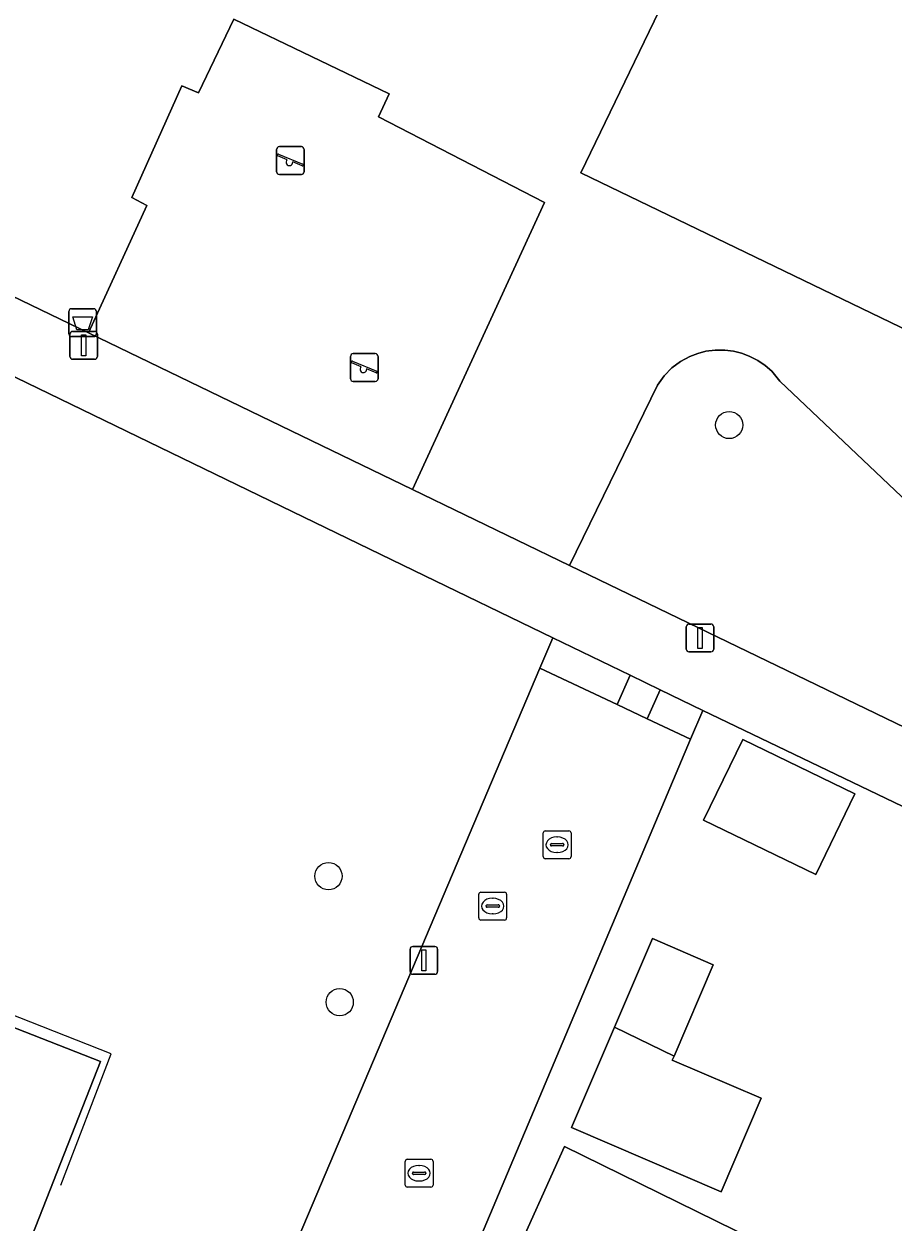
# Model space of a CAD drawing. Extents: x 161354 to 162026, y 386504 to 387460.
# Drawn here: x 161672.94 to 161704.18, y 387151.02 to 387194.07 of the extents above; entities that cross this region are included whole.
import ezdxf

# ---------------------------------------------------------------- set-up
doc = ezdxf.new("R2010")
doc.units = 0
for name, color, linetype in [('IMGEO_Afvalbak', 7, 'Continuous'), ('IMGEO_Boom', 7, 'Continuous'), ('IMGEO_Erf', 7, 'Continuous'), ('IMGEO_Groenvoorziening', 7, 'Continuous'), ('IMGEO_Haag', 7, 'Continuous'), ('IMGEO_Hek', 7, 'Continuous'), ('IMGEO_Kolk', 7, 'Continuous'), ('IMGEO_Lichtmast', 7, 'Continuous'), ('IMGEO_Pand', 7, 'Continuous'), ('IMGEO_Rijbaan_lokaal_open', 7, 'Continuous'), ('IMGEO_Rioolput', 7, 'Continuous'), ('IMGEO_Speelvoorziening', 7, 'Continuous'), ('IMGEO_Terreindeel_gesloten', 7, 'Continuous'), ('IMGEO_Terreindeel_zand', 7, 'Continuous'), ('IMGEO_Voetpad_open', 7, 'Continuous')]:
    doc.layers.add(name, color=color, linetype=linetype)

msp = doc.modelspace()

# ---------------------------------------------------------------- linework, layer by layer
at = {"layer": 'IMGEO_Afvalbak'}
for p, q in [((161674.556, 387182.938), (161674.556, 387183.738)), ((161674.556, 387183.738), (161674.556, 387182.938)), ((161674.656, 387183.838), (161675.446, 387183.838)), ((161675.446, 387183.838), (161674.656, 387183.838)), ((161675.546, 387183.738), (161675.546, 387182.938)), ((161675.546, 387182.938), (161675.546, 387183.738)), ((161675.446, 387182.838), (161674.656, 387182.838)), ((161674.656, 387182.838), (161675.446, 387182.838))]:
    msp.add_line(p, q, dxfattribs=at)
msp.add_lwpolyline([(161674.699, 387183.552), (161675.403, 387183.552), (161675.254, 387183.082), (161674.848, 387183.082), (161674.699, 387183.552)], dxfattribs=at)
for centre, start, end in [((161674.656, 387183.738), 90, 180), ((161674.656, 387183.738), 90, 180), ((161675.446, 387183.738), 0, 90), ((161675.446, 387183.738), 360, 90), ((161674.656, 387182.938), 180, 270), ((161674.656, 387182.938), 180, 270), ((161675.446, 387182.938), 270, 0), ((161675.446, 387182.938), 270, 0)]:
    msp.add_arc(centre, 0.1, start, end, dxfattribs=at)
at = {"layer": 'IMGEO_Boom'}
for centre in [(161698.289, 387179.661), (161683.886, 387163.452), (161684.291, 387158.925)]:
    msp.add_circle(centre, 0.489, dxfattribs=at)
at = {"layer": 'IMGEO_Erf'}
for points in [[(161717.322, 387150.246), (161715.232, 387151.248), (161715.973, 387152.793), (161717.388, 387155.742), (161718.129, 387155.386), (161719.837, 387158.946), (161719.967, 387159.129), (161716.25, 387161.137), (161715.861, 387160.517), (161697.335, 387169.406), (161696.899, 387168.373), (161681.556, 387131.986)], [(161690.414, 387149.401), (161692.367, 387153.741), (161699.85, 387150.062)]]:
    msp.add_lwpolyline(points, dxfattribs=at)
for points in [[(161701.402, 387163.506), (161697.366, 387165.464), (161698.772, 387168.364), (161702.808, 387166.407)], [(161692.616, 387154.42), (161694.166, 387158.031), (161695.529, 387161.208), (161697.713, 387160.271), (161696.305, 387156.99), (161696.241, 387156.842), (161699.435, 387155.471), (161697.994, 387152.112)]]:
    msp.add_lwpolyline(points, close=True, dxfattribs=at)
at = {"layer": 'IMGEO_Groenvoorziening'}
for points in [[(161702.432, 387208.328), (161692.956, 387188.721), (161737.142, 387167.394), (161746.703, 387187.049)], [(161746.703, 387187.049), (161737.142, 387167.394), (161692.956, 387188.721), (161702.432, 387208.328)], [(161691.948, 387172.013), (161691.486, 387170.924), (161694.259, 387169.617), (161694.723, 387170.67)], [(161697.335, 387169.406), (161695.804, 387170.147), (161695.345, 387169.106), (161696.899, 387168.373)], [(161675.696, 387156.788), (161665.817, 387131.67), (161650.924, 387137.534), (161660.866, 387162.6)]]:
    msp.add_lwpolyline(points, close=True, dxfattribs=at)
for points in [[(161658.97, 387190.834), (161675.258, 387182.967), (161677.355, 387187.544), (161676.815, 387187.831), (161678.614, 387191.852), (161679.214, 387191.601), (161680.481, 387194.244), (161686.065, 387191.554), (161685.681, 387190.731), (161691.646, 387187.654), (161686.911, 387177.338), (161692.552, 387174.613), (161695.709, 387181.098), (161695.948, 387181.428), (161696.227, 387181.711), (161696.538, 387181.944), (161696.872, 387182.125), (161697.155, 387182.234), (161697.45, 387182.309), (161697.785, 387182.353), (161698.128, 387182.353), (161698.447, 387182.312), (161698.734, 387182.241), (161699.011, 387182.138), (161699.315, 387181.981), (161699.579, 387181.799), (161699.814, 387181.591), (161700.11, 387181.239), (161708.609, 387173.179)], [(161691.486, 387170.924), (161691.948, 387172.013), (161686.953, 387174.434), (161671.453, 387181.946), (161656.838, 387189.029), (161649.878, 387192.304), (161647.908, 387162.82), (161645.129, 387162.959), (161644.703, 387152.9), (161643.579, 387126.358)], [(161708.609, 387173.179), (161700.11, 387181.239), (161699.814, 387181.591), (161699.579, 387181.799), (161699.315, 387181.981), (161699.011, 387182.138), (161698.734, 387182.241), (161698.447, 387182.312), (161698.128, 387182.353), (161697.785, 387182.353), (161697.45, 387182.309), (161697.155, 387182.234), (161696.872, 387182.125), (161696.538, 387181.944), (161696.227, 387181.711), (161695.948, 387181.428), (161695.709, 387181.098), (161692.552, 387174.613), (161712.436, 387165.009)], [(161673.556, 387128.642), (161691.486, 387170.924)]]:
    msp.add_lwpolyline(points, dxfattribs=at)
at = {"layer": 'IMGEO_Haag'}
for points in [[(161691.948, 387172.013), (161691.486, 387170.924), (161694.259, 387169.617), (161694.723, 387170.67)], [(161697.335, 387169.406), (161695.804, 387170.147), (161695.345, 387169.106), (161696.899, 387168.373)]]:
    msp.add_lwpolyline(points, close=True, dxfattribs=at)
at = {"layer": 'IMGEO_Hek'}
msp.add_lwpolyline([(161674.268, 387152.353), (161676.073, 387157.074), (161660.841, 387163.07), (161658.907, 387158.455)], dxfattribs=at)
at = {"layer": 'IMGEO_Kolk'}
for p, q in [((161691.603, 387164.154), (161691.603, 387165.006)), ((161691.678, 387165.08), (161692.53, 387165.08)), ((161692.604, 387165.006), (161692.604, 387164.154)), ((161691.862, 387164.574), (161691.862, 387164.586)), ((161691.905, 387164.623), (161692.303, 387164.623)), ((161692.091, 387164.86), (161692.116, 387164.86)), ((161692.346, 387164.586), (161692.346, 387164.574)), ((161692.3, 387164.537), (161691.902, 387164.537)), ((161692.114, 387164.3), (161692.089, 387164.3)), ((161692.53, 387164.08), (161691.678, 387164.08)), ((161686.643, 387152.353), (161686.643, 387153.205)), ((161686.718, 387153.279), (161687.57, 387153.279)), ((161687.131, 387153.059), (161687.156, 387153.059)), ((161687.644, 387153.205), (161687.644, 387152.353)), ((161686.902, 387152.773), (161686.902, 387152.785)), ((161687.34, 387152.736), (161686.942, 387152.736)), ((161686.945, 387152.822), (161687.343, 387152.822)), ((161687.154, 387152.499), (161687.129, 387152.499)), ((161687.386, 387152.785), (161687.386, 387152.773)), ((161687.57, 387152.279), (161686.718, 387152.279))]:
    msp.add_line(p, q, dxfattribs=at)
for points in [[(161691.603, 387164.154), (161691.603, 387165.006)], [(161691.678, 387165.08), (161692.53, 387165.08)], [(161692.604, 387165.006), (161692.604, 387164.154)], [(161692.53, 387164.08), (161691.678, 387164.08)], [(161686.643, 387152.353), (161686.643, 387153.205)], [(161686.718, 387153.279), (161687.57, 387153.279)], [(161687.644, 387153.205), (161687.644, 387152.353)], [(161687.57, 387152.279), (161686.718, 387152.279)]]:
    msp.add_lwpolyline(points, dxfattribs=at)
for centre, radius, start, end in [((161691.68, 387165.004), 0.0765, 91.552, 178.448), ((161691.68, 387165.004), 0.0765, 91.552, 178.448), ((161692.528, 387165.004), 0.0765, 1.552, 88.448), ((161692.528, 387165.004), 0.0765, 1.552, 88.448), ((161691.902, 387164.583), 0.0403, 85.8775, 175.7526), ((161691.899, 387164.573), 0.0366, 178.938, 274.7102), ((161692.303, 387164.58), 0.043, 264.8664, 352.4533), ((161692.307, 387164.585), 0.0386, 1.7309, 96.639), ((161691.68, 387164.156), 0.0765, 181.552, 268.448), ((161691.68, 387164.156), 0.0765, 181.552, 268.448), ((161692.528, 387164.156), 0.0765, 271.552, 358.448), ((161692.528, 387164.156), 0.0765, 271.552, 358.448), ((161686.72, 387153.203), 0.0765, 91.552, 178.448), ((161686.72, 387153.203), 0.0765, 91.552, 178.448), ((161687.568, 387153.203), 0.0765, 1.552, 88.448), ((161687.568, 387153.203), 0.0765, 1.552, 88.448), ((161686.942, 387152.782), 0.0403, 85.8775, 175.7526), ((161686.939, 387152.772), 0.0366, 178.938, 274.7102), ((161687.343, 387152.779), 0.043, 264.8664, 352.4533), ((161687.347, 387152.784), 0.0386, 1.7309, 96.639), ((161686.72, 387152.355), 0.0765, 181.552, 268.448), ((161686.72, 387152.355), 0.0765, 181.552, 268.448), ((161687.568, 387152.355), 0.0765, 271.552, 358.448), ((161687.568, 387152.355), 0.0765, 271.552, 358.448)]:
    msp.add_arc(centre, radius, start, end, dxfattribs=at)
for centre, major_axis, ratio, start_param, end_param in [((161692.09, 387164.58), (-0.387, 0.002), 0.722429, 4.712389, 7.853982), ((161692.115, 387164.58), (-0.39, 0.002), 0.717154, 1.570796, 4.712389), ((161687.13, 387152.779), (-0.387, 0.002), 0.722429, 4.712389, 7.853982), ((161687.155, 387152.779), (-0.39, 0.002), 0.717154, 1.570796, 4.712389)]:
    msp.add_ellipse(centre, major_axis=major_axis, ratio=ratio, start_param=start_param, end_param=end_param, dxfattribs=at)
at = {"layer": 'IMGEO_Lichtmast'}
for p, q in [((161674.593, 387182.124), (161674.593, 387182.924)), ((161674.593, 387182.924), (161674.593, 387182.124)), ((161674.693, 387183.024), (161675.483, 387183.024)), ((161675.483, 387183.024), (161674.693, 387183.024)), ((161675.583, 387182.924), (161675.583, 387182.124)), ((161675.583, 387182.124), (161675.583, 387182.924)), ((161675.483, 387182.024), (161674.693, 387182.024)), ((161674.693, 387182.024), (161675.483, 387182.024)), ((161696.742, 387171.61), (161696.742, 387172.41)), ((161696.742, 387172.41), (161696.742, 387171.61)), ((161696.842, 387172.51), (161697.632, 387172.51)), ((161697.632, 387172.51), (161696.842, 387172.51)), ((161697.732, 387172.41), (161697.732, 387171.61)), ((161697.732, 387171.61), (161697.732, 387172.41)), ((161697.632, 387171.51), (161696.842, 387171.51)), ((161696.842, 387171.51), (161697.632, 387171.51)), ((161686.819, 387160.025), (161686.819, 387160.825)), ((161686.819, 387160.825), (161686.819, 387160.025)), ((161686.919, 387160.925), (161687.709, 387160.925)), ((161687.709, 387160.925), (161686.919, 387160.925)), ((161687.809, 387160.825), (161687.809, 387160.025)), ((161687.809, 387160.025), (161687.809, 387160.825)), ((161687.709, 387159.925), (161686.919, 387159.925)), ((161686.919, 387159.925), (161687.709, 387159.925))]:
    msp.add_line(p, q, dxfattribs=at)
for points in [[(161675.013, 387182.899), (161675.163, 387182.899), (161675.163, 387182.149), (161675.013, 387182.149), (161675.013, 387182.899)], [(161697.162, 387172.385), (161697.312, 387172.385), (161697.312, 387171.635), (161697.162, 387171.635), (161697.162, 387172.385)], [(161687.239, 387160.8), (161687.389, 387160.8), (161687.389, 387160.05), (161687.239, 387160.05), (161687.239, 387160.8)]]:
    msp.add_lwpolyline(points, dxfattribs=at)
for centre, start, end in [((161674.693, 387182.924), 90, 180), ((161674.693, 387182.924), 90, 180), ((161675.483, 387182.924), 0, 90), ((161675.483, 387182.924), 360, 90), ((161674.693, 387182.124), 180, 270), ((161674.693, 387182.124), 180, 270), ((161675.483, 387182.124), 270, 0), ((161675.483, 387182.124), 270, 0), ((161696.842, 387172.41), 90, 180), ((161696.842, 387172.41), 90, 180), ((161697.632, 387172.41), 0, 90), ((161697.632, 387172.41), 360, 90), ((161696.842, 387171.61), 180, 270), ((161696.842, 387171.61), 180, 270), ((161697.632, 387171.61), 270, 0), ((161697.632, 387171.61), 270, 0), ((161686.919, 387160.825), 90, 180), ((161686.919, 387160.825), 90, 180), ((161687.709, 387160.825), 0, 90), ((161687.709, 387160.825), 360, 90), ((161686.919, 387160.025), 180, 270), ((161686.919, 387160.025), 180, 270), ((161687.709, 387160.025), 270, 0), ((161687.709, 387160.025), 270, 0)]:
    msp.add_arc(centre, 0.1, start, end, dxfattribs=at)
at = {"layer": 'IMGEO_Pand'}
for points in [[(161702.808, 387166.407), (161698.772, 387168.364), (161697.366, 387165.464), (161701.402, 387163.506)], [(161696.305, 387156.99), (161697.713, 387160.271), (161695.529, 387161.208), (161694.166, 387158.031)], [(161694.166, 387158.031), (161692.616, 387154.42), (161697.994, 387152.112), (161699.435, 387155.471), (161696.241, 387156.842), (161696.305, 387156.99)], [(161699.85, 387150.062), (161692.367, 387153.741), (161690.414, 387149.401), (161690.413, 387149.399), (161697.756, 387145.803)]]:
    msp.add_lwpolyline(points, close=True, dxfattribs=at)
at = {"layer": 'IMGEO_Rijbaan_lokaal_open'}
for points in [[(161696.899, 387168.373), (161695.345, 387169.106), (161694.259, 387169.617), (161691.486, 387170.924), (161673.556, 387128.642)], [(161643.579, 387126.358), (161643.367, 387119.453), (161667.127, 387118.661), (161667.914, 387118.635), (161674.085, 387114.267), (161680.12, 387128.58), (161680.849, 387130.31), (161681.556, 387131.986), (161696.899, 387168.373)]]:
    msp.add_lwpolyline(points, dxfattribs=at)
at = {"layer": 'IMGEO_Rioolput'}
for p, q in [((161689.364, 387162.876), (161690.216, 387162.876)), ((161689.289, 387161.95), (161689.289, 387162.802)), ((161689.591, 387162.419), (161689.989, 387162.419)), ((161689.777, 387162.656), (161689.802, 387162.656)), ((161690.29, 387162.802), (161690.29, 387161.95)), ((161689.548, 387162.37), (161689.548, 387162.382)), ((161689.986, 387162.333), (161689.588, 387162.333)), ((161689.8, 387162.096), (161689.775, 387162.096)), ((161690.032, 387162.382), (161690.032, 387162.37)), ((161690.216, 387161.876), (161689.364, 387161.876))]:
    msp.add_line(p, q, dxfattribs=at)
for points in [[(161689.364, 387162.876), (161690.216, 387162.876)], [(161689.289, 387161.95), (161689.289, 387162.802)], [(161690.29, 387162.802), (161690.29, 387161.95)], [(161690.216, 387161.876), (161689.364, 387161.876)]]:
    msp.add_lwpolyline(points, dxfattribs=at)
for centre, radius, start, end in [((161689.366, 387162.8), 0.0765, 91.552, 178.448), ((161689.366, 387162.8), 0.0765, 91.552, 178.448), ((161690.214, 387162.8), 0.0765, 1.552, 88.448), ((161690.214, 387162.8), 0.0765, 1.552, 88.448), ((161689.588, 387162.379), 0.0403, 85.8775, 175.7526), ((161689.993, 387162.381), 0.0386, 1.7309, 96.639), ((161689.585, 387162.369), 0.0366, 178.938, 274.7102), ((161689.989, 387162.376), 0.043, 264.8664, 352.4533), ((161689.366, 387161.952), 0.0765, 181.552, 268.448), ((161689.366, 387161.952), 0.0765, 181.552, 268.448), ((161690.214, 387161.952), 0.0765, 271.552, 358.448), ((161690.214, 387161.952), 0.0765, 271.552, 358.448)]:
    msp.add_arc(centre, radius, start, end, dxfattribs=at)
for centre, major_axis, ratio, start_param, end_param in [((161689.776, 387162.376), (-0.387, 0.002), 0.722429, 4.712389, 7.853982), ((161689.801, 387162.376), (-0.39, 0.002), 0.717154, 1.570796, 4.712389)]:
    msp.add_ellipse(centre, major_axis=major_axis, ratio=ratio, start_param=start_param, end_param=end_param, dxfattribs=at)
at = {"layer": 'IMGEO_Speelvoorziening'}
for p, q in [((161682.022, 387188.762), (161682.022, 387189.562)), ((161682.022, 387189.562), (161682.022, 387188.762)), ((161682.122, 387189.662), (161682.912, 387189.662)), ((161682.912, 387189.662), (161682.122, 387189.662)), ((161683.012, 387189.562), (161683.012, 387188.762)), ((161683.012, 387188.762), (161683.012, 387189.562)), ((161682.405, 387189.19), (161682.066, 387189.327)), ((161682.091, 387189.387), (161682.967, 387189.034)), ((161682.943, 387188.974), (161682.603, 387189.111)), ((161682.912, 387188.662), (161682.122, 387188.662)), ((161682.122, 387188.662), (161682.912, 387188.662)), ((161684.778, 387182.225), (161685.568, 387182.225)), ((161685.568, 387182.225), (161684.778, 387182.225)), ((161684.678, 387181.325), (161684.678, 387182.125)), ((161684.678, 387182.125), (161684.678, 387181.325)), ((161685.061, 387181.753), (161684.722, 387181.89)), ((161684.747, 387181.95), (161685.623, 387181.597)), ((161685.668, 387182.125), (161685.668, 387181.325)), ((161685.668, 387181.325), (161685.668, 387182.125)), ((161685.599, 387181.537), (161685.259, 387181.674)), ((161685.568, 387181.225), (161684.778, 387181.225)), ((161684.778, 387181.225), (161685.568, 387181.225))]:
    msp.add_line(p, q, dxfattribs=at)
for centre, radius, start, end in [((161682.122, 387189.562), 0.1, 90, 180), ((161682.122, 387189.562), 0.1, 90, 180), ((161682.912, 387189.562), 0.1, 0, 90), ((161682.912, 387189.562), 0.1, 360, 90), ((161682.079, 387189.357), 0.0327, 68.078, 248.078), ((161682.484, 387189.1), 0.12, 130.9928, 5.1632), ((161682.122, 387188.762), 0.1, 180, 270), ((161682.122, 387188.762), 0.1, 180, 270), ((161682.912, 387188.762), 0.1, 270, 0), ((161682.912, 387188.762), 0.1, 270, 0), ((161682.955, 387189.004), 0.0327, 248.078, 68.078), ((161684.778, 387182.125), 0.1, 90, 180), ((161684.778, 387182.125), 0.1, 90, 180), ((161685.568, 387182.125), 0.1, 0, 90), ((161685.568, 387182.125), 0.1, 360, 90), ((161684.735, 387181.92), 0.0327, 68.078, 248.078), ((161685.14, 387181.663), 0.12, 130.9928, 5.1632), ((161685.611, 387181.567), 0.0327, 248.078, 68.078), ((161684.778, 387181.325), 0.1, 180, 270), ((161684.778, 387181.325), 0.1, 180, 270), ((161685.568, 387181.325), 0.1, 270, 0), ((161685.568, 387181.325), 0.1, 270, 0)]:
    msp.add_arc(centre, radius, start, end, dxfattribs=at)
at = {"layer": 'IMGEO_Terreindeel_gesloten'}
msp.add_lwpolyline([(161675.696, 387156.788), (161660.866, 387162.6), (161650.924, 387137.534), (161665.817, 387131.67)], close=True, dxfattribs=at)
at = {"layer": 'IMGEO_Terreindeel_zand'}
msp.add_lwpolyline([(161691.646, 387187.654), (161685.681, 387190.731), (161686.065, 387191.554), (161680.481, 387194.244), (161679.214, 387191.601), (161678.614, 387191.852), (161676.815, 387187.831), (161677.355, 387187.544), (161675.258, 387182.967), (161686.911, 387177.338)], close=True, dxfattribs=at)
at = {"layer": 'IMGEO_Voetpad_open'}
msp.add_lwpolyline([(161712.436, 387165.009), (161692.552, 387174.613), (161686.911, 387177.338), (161675.258, 387182.967), (161658.97, 387190.834), (161649.409, 387195.376), (161646.566, 387196.727), (161646.441, 387193.921), (161649.878, 387192.304), (161656.838, 387189.029), (161671.453, 387181.946), (161686.953, 387174.434), (161691.948, 387172.013), (161694.723, 387170.67), (161695.804, 387170.147), (161697.335, 387169.406), (161715.861, 387160.517)], dxfattribs=at)
msp.add_lwpolyline([(161695.804, 387170.147), (161694.723, 387170.67), (161694.259, 387169.617), (161695.345, 387169.106)], close=True, dxfattribs=at)

doc.saveas('drawing.dxf')
